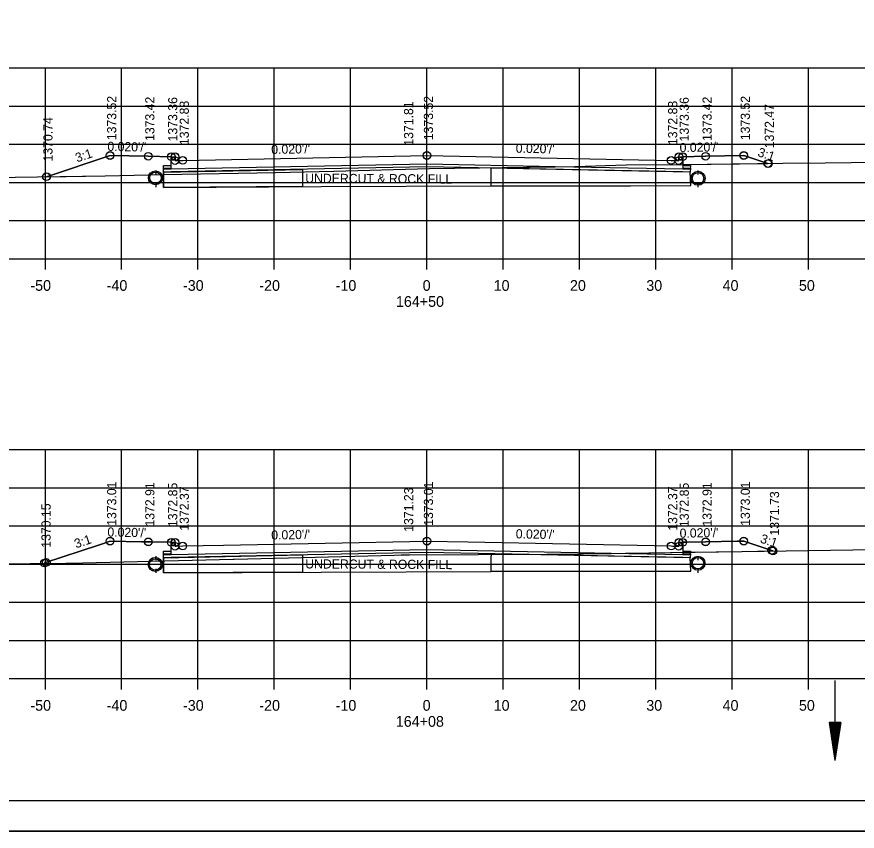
# Model space of a CAD drawing. Extents: x 1374311 to 1383814, y 384102 to 406278.
# Drawn here: x 1381574.9 to 1381685, y 394778.2 to 394884.8 of the extents above; entities that cross this region are included whole.
import ezdxf

# ---------------------------------------------------------------- set-up
doc = ezdxf.new("R2010")
doc.units = 0
for name, color, linetype in [('R_Axis', 7, 'Continuous'), ('R_Axis Annot', 7, 'Continuous'), ('R_Border', 7, 'Continuous'), ('R_Draft', 7, 'Continuous'), ('R_Exist Surface', 7, 'Continuous'), ('R_Fin Surface', 7, 'Continuous'), ('R_Grid', 7, 'Continuous'), ('R_No Plot', 7, 'Continuous'), ('R_Water', 7, 'Continuous'), ('R_Xsect Elev', 7, 'Continuous'), ('R_Xsect Slope', 7, 'Continuous')]:
    doc.layers.add(name, color=color, linetype=linetype)

msp = doc.modelspace()

# ---------------------------------------------------------------- linework, layer by layer
at = {"layer": 'R_Axis'}
for p, q in [((1381488.66, 394853.14), (1381768.66, 394853.14)), ((1381578.66, 394851.74), (1381578.66, 394853.14)), ((1381588.66, 394851.74), (1381588.66, 394853.14)), ((1381598.66, 394851.74), (1381598.66, 394853.14)), ((1381608.66, 394851.74), (1381608.66, 394853.14)), ((1381618.66, 394851.74), (1381618.66, 394853.14)), ((1381628.66, 394851.74), (1381628.66, 394853.14)), ((1381638.66, 394851.74), (1381638.66, 394853.14)), ((1381648.66, 394851.74), (1381648.66, 394853.14)), ((1381658.66, 394851.74), (1381658.66, 394853.14)), ((1381668.66, 394851.74), (1381668.66, 394853.14)), ((1381678.66, 394851.74), (1381678.66, 394853.14)), ((1381488.66, 394798.14), (1381768.66, 394798.14)), ((1381578.66, 394796.74), (1381578.66, 394798.14)), ((1381588.66, 394796.74), (1381588.66, 394798.14)), ((1381598.66, 394796.74), (1381598.66, 394798.14)), ((1381608.66, 394796.74), (1381608.66, 394798.14)), ((1381618.66, 394796.74), (1381618.66, 394798.14)), ((1381628.66, 394796.74), (1381628.66, 394798.14)), ((1381638.66, 394796.74), (1381638.66, 394798.14)), ((1381648.66, 394796.74), (1381648.66, 394798.14)), ((1381658.66, 394796.74), (1381658.66, 394798.14)), ((1381668.66, 394796.74), (1381668.66, 394798.14)), ((1381678.66, 394796.74), (1381678.66, 394798.14))]:
    msp.add_line(p, q, dxfattribs=at)
at = {"layer": 'R_Border'}
msp.add_line((1381786.84, 394782.14), (1381470.66, 394782.14), dxfattribs=at)
at = {"layer": 'R_Draft'}
for p, q in [((1381681.37, 394792.41), (1381682.12, 394787.41)), ((1381682.87, 394792.41), (1381681.37, 394792.41)), ((1381681.49, 394792.41), (1381682.12, 394788.25)), ((1381681.62, 394792.41), (1381682.12, 394789.11)), ((1381681.75, 394792.41), (1381682.12, 394789.94)), ((1381681.87, 394792.41), (1381682.12, 394790.79)), ((1381682, 394792.41), (1381682.12, 394791.62)), ((1381682.87, 394792.41), (1381682.12, 394787.41)), ((1381682.36, 394792.41), (1381682.12, 394790.79)), ((1381682.62, 394792.41), (1381682.12, 394789.11)), ((1381682.74, 394792.41), (1381682.12, 394788.25)), ((1381682.49, 394792.41), (1381682.12, 394789.94)), ((1381682.24, 394792.41), (1381682.12, 394791.62))]:
    msp.add_line(p, q, dxfattribs=at)
at = {"layer": 'R_Exist Surface'}
for p, q in [((1381593.15, 394864.71), (1381593.15, 394864.33)), ((1381664.15, 394864.7), (1381664.15, 394864.33)), ((1381593.15, 394862.87), (1381593.15, 394862.5)), ((1381664.15, 394862.87), (1381664.15, 394862.5)), ((1381593.15, 394814.18), (1381593.15, 394813.81)), ((1381664.15, 394814.18), (1381664.15, 394813.81)), ((1381593.15, 394812.35), (1381593.15, 394811.98)), ((1381664.15, 394812.35), (1381664.15, 394811.98))]:
    msp.add_line(p, q, dxfattribs=at)
for points in [[(1381571.7, 394863.77), (1381586.5, 394864.01), (1381594.08, 394864.19), (1381608.8, 394864.42), (1381616.46, 394864.61), (1381629, 394864.96), (1381648.04, 394865.24), (1381654.75, 394865.43), (1381662.04, 394865.49), (1381675.31, 394865.64), (1381680.86, 394865.71), (1381694.51, 394865.86)], [(1381562.61, 394813.11), (1381581.35, 394813.27), (1381581.8, 394813.27), (1381603.25, 394813.8), (1381603.4, 394813.81), (1381614.06, 394814.07), (1381624.38, 394814.33), (1381625.28, 394814.35), (1381626.39, 394814.37), (1381644.39, 394814.44), (1381644.74, 394814.43), (1381645.53, 394814.43), (1381669.9, 394814.81), (1381684.46, 394815), (1381698.82, 394815.18)]]:
    msp.add_lwpolyline(points, dxfattribs=at)
for centre in [(1381593.08, 394863.74), (1381664.18, 394863.68), (1381593.06, 394813.1), (1381664.17, 394813.26)]:
    msp.add_circle(centre, 0.917, dxfattribs=at)
at = {"layer": 'R_Fin Surface'}
for points in [[(1381578.8, 394863.88), (1381587.15, 394866.67), (1381592.15, 394866.57), (1381595.15, 394866.51), (1381595.65, 394866.51), (1381595.66, 394866.01), (1381596.66, 394866.03), (1381628.66, 394866.67), (1381660.66, 394866.03), (1381661.66, 394866.01), (1381661.67, 394866.51), (1381662.17, 394866.51), (1381665.17, 394866.57), (1381670.17, 394866.67), (1381673.32, 394865.61)], [(1381662.17, 394866.15), (1381662.18, 394865), (1381663.18, 394864.99), (1381663.17, 394864.49), (1381662.17, 394864.51), (1381628.66, 394865.18), (1381595.15, 394864.51), (1381594.15, 394864.49), (1381594.16, 394864.99), (1381595.16, 394865), (1381595.15, 394866.15)], [(1381594.15, 394864.49), (1381594.14, 394862.49), (1381614.79, 394862.6), (1381637.04, 394862.69)], [(1381578.55, 394813.29), (1381585.75, 394815.69), (1381587.15, 394816.16), (1381591.31, 394816.07), (1381592.15, 394816.06), (1381592.65, 394816.05), (1381595.15, 394816), (1381595.23, 394816), (1381595.65, 394816), (1381595.66, 394815.58), (1381595.66, 394815.5), (1381595.82, 394815.5), (1381596.66, 394815.52), (1381602, 394815.62), (1381628.66, 394816.16), (1381634, 394816.05), (1381660.66, 394815.52), (1381660.82, 394815.51), (1381661.66, 394815.5), (1381661.67, 394815.91), (1381661.67, 394816), (1381661.75, 394816), (1381662.17, 394816), (1381662.67, 394816.01), (1381665.17, 394816.06), (1381669.33, 394816.14), (1381670.17, 394816.16), (1381670.69, 394815.98), (1381674, 394814.88)], [(1381662.17, 394815.64), (1381662.18, 394814.49), (1381663.18, 394814.48), (1381663.17, 394813.98), (1381662.17, 394814), (1381628.66, 394814.67), (1381595.15, 394814), (1381594.15, 394813.98), (1381594.16, 394814.48), (1381595.16, 394814.49), (1381595.15, 394815.64)], [(1381594.15, 394813.98), (1381594.14, 394811.98), (1381614.79, 394812.09), (1381637.04, 394812.18)]]:
    msp.add_lwpolyline(points, dxfattribs=at)
for points in [[(1381594.15, 394864.49), (1381612.36, 394864.83), (1381612.35, 394862.59), (1381594.14, 394862.49)], [(1381637.05, 394864.66), (1381637.04, 394862.71), (1381655.35, 394862.71), (1381663.22, 394862.73), (1381663.17, 394864.49), (1381651.99, 394864.7), (1381637.02, 394865.02)], [(1381594.15, 394813.98), (1381612.36, 394814.34), (1381612.35, 394812.08), (1381594.14, 394811.98)], [(1381637.05, 394814.15), (1381637.04, 394812.2), (1381655.35, 394812.2), (1381663.22, 394812.22), (1381663.17, 394813.97), (1381652.36, 394814.19), (1381637.03, 394814.5), (1381637.06, 394814.22)]]:
    msp.add_lwpolyline(points, close=True, dxfattribs=at)
at = {"layer": 'R_Grid'}
for p, q in [((1381488.66, 394878.14), (1381768.66, 394878.14)), ((1381578.66, 394853.14), (1381578.66, 394878.14)), ((1381588.66, 394853.14), (1381588.66, 394878.14)), ((1381598.66, 394853.14), (1381598.66, 394878.14)), ((1381608.66, 394853.14), (1381608.66, 394878.14)), ((1381618.66, 394853.14), (1381618.66, 394878.14)), ((1381628.66, 394853.14), (1381628.66, 394878.14)), ((1381638.66, 394853.14), (1381638.66, 394878.14)), ((1381648.66, 394853.14), (1381648.66, 394878.14)), ((1381658.66, 394853.14), (1381658.66, 394878.14)), ((1381668.66, 394853.14), (1381668.66, 394878.14)), ((1381678.66, 394853.14), (1381678.66, 394878.14)), ((1381488.66, 394873.14), (1381768.66, 394873.14)), ((1381488.66, 394868.14), (1381768.66, 394868.14)), ((1381488.66, 394863.14), (1381768.66, 394863.14)), ((1381488.66, 394858.14), (1381768.66, 394858.14)), ((1381488.66, 394853.14), (1381768.66, 394853.14)), ((1381488.66, 394828.14), (1381768.66, 394828.14)), ((1381578.66, 394798.14), (1381578.66, 394828.14)), ((1381588.66, 394798.14), (1381588.66, 394828.14)), ((1381598.66, 394798.14), (1381598.66, 394828.14)), ((1381608.66, 394798.14), (1381608.66, 394828.14)), ((1381618.66, 394798.14), (1381618.66, 394828.14)), ((1381628.66, 394798.14), (1381628.66, 394828.14)), ((1381638.66, 394798.14), (1381638.66, 394828.14)), ((1381648.66, 394798.14), (1381648.66, 394828.14)), ((1381658.66, 394798.14), (1381658.66, 394828.14)), ((1381668.66, 394798.14), (1381668.66, 394828.14)), ((1381678.66, 394798.14), (1381678.66, 394828.14)), ((1381488.66, 394823.14), (1381768.66, 394823.14)), ((1381488.66, 394818.14), (1381768.66, 394818.14)), ((1381488.66, 394813.14), (1381768.66, 394813.14)), ((1381488.66, 394808.14), (1381768.66, 394808.14)), ((1381488.66, 394803.14), (1381768.66, 394803.14)), ((1381488.66, 394798.14), (1381768.66, 394798.14))]:
    msp.add_line(p, q, dxfattribs=at)
at = {"layer": 'R_No Plot'}
msp.add_line((1381458.26, 394778.17), (1381791.59, 394778.17), dxfattribs=at)
for points in [[(1381458.25, 394991.5), (1381791.59, 394991.5), (1381791.59, 394778.16), (1381458.25, 394778.16)], [(1381704.58, 394987.6), (1381704.58, 394977.72), (1381740.31, 394977.72), (1381740.31, 394974.8), (1381763.51, 394974.8), (1381763.51, 394951.59), (1381786.84, 394951.59), (1381786.84, 394782.14), (1381470.66, 394782.14), (1381470.66, 394987.6)], [(1381578.8, 394863.88), (1381586.5, 394864.01), (1381594.08, 394864.19), (1381608.8, 394864.42), (1381616.46, 394864.61), (1381629, 394864.96), (1381645.46, 394865.2), (1381628.66, 394865.54), (1381595.15, 394864.87), (1381594.15, 394864.85), (1381594.16, 394865.35), (1381595.16, 394865.36), (1381595.15, 394866.51), (1381592.15, 394866.57), (1381587.15, 394866.67)], [(1381662.18, 394865.49), (1381673.32, 394865.61), (1381670.17, 394866.67), (1381665.17, 394866.57), (1381662.17, 394866.51)], [(1381645.46, 394865.2), (1381648.04, 394865.24), (1381654.75, 394865.43), (1381662.04, 394865.49), (1381662.18, 394865.49), (1381662.18, 394865.36), (1381663.18, 394865.35), (1381663.17, 394864.85), (1381662.17, 394864.87)], [(1381578.55, 394813.29), (1381578.55, 394813.24), (1381581.35, 394813.27), (1381581.8, 394813.27), (1381603.25, 394813.8), (1381603.4, 394813.81), (1381614.06, 394814.07), (1381624.38, 394814.33), (1381625.28, 394814.35), (1381626.39, 394814.37), (1381644.39, 394814.44), (1381644.74, 394814.43), (1381645.53, 394814.43), (1381652.82, 394814.55), (1381628.66, 394815.03), (1381595.15, 394814.36), (1381594.15, 394814.34), (1381594.16, 394814.84), (1381595.16, 394814.85), (1381595.15, 394816), (1381592.65, 394816.05), (1381592.15, 394816.06), (1381591.31, 394816.07), (1381587.15, 394816.16), (1381585.75, 394815.69)], [(1381663.17, 394814.71), (1381669.9, 394814.81), (1381674, 394814.87), (1381674, 394814.88), (1381670.69, 394815.98), (1381670.17, 394816.16), (1381669.33, 394816.14), (1381665.17, 394816.06), (1381662.67, 394816.01), (1381662.17, 394816), (1381662.18, 394814.85), (1381663.18, 394814.84)], [(1381652.82, 394814.55), (1381663.17, 394814.71), (1381663.17, 394814.34), (1381662.17, 394814.36)]]:
    msp.add_lwpolyline(points, close=True, dxfattribs=at)
for centre in [(1381587.15, 394866.67), (1381587.15, 394866.66), (1381587.15, 394866.66), (1381592.15, 394866.57), (1381592.15, 394866.56), (1381592.15, 394866.56), (1381595.15, 394866.51), (1381595.15, 394866.5), (1381595.15, 394866.5), (1381595.65, 394866.51), (1381595.65, 394866.5), (1381595.65, 394866.5), (1381595.66, 394866), (1381596.66, 394866.03), (1381596.66, 394866.02), (1381596.66, 394866.02), (1381628.66, 394866.67), (1381628.66, 394866.66), (1381628.66, 394866.66), (1381660.66, 394866.03), (1381660.66, 394866.02), (1381660.66, 394866.02), (1381661.66, 394866), (1381661.67, 394866.51), (1381661.67, 394866.5), (1381661.67, 394866.5), (1381662.17, 394866.51), (1381662.17, 394866.5), (1381662.17, 394866.5), (1381665.17, 394866.57), (1381665.17, 394866.56), (1381665.17, 394866.56), (1381670.17, 394866.67), (1381670.17, 394866.66), (1381670.17, 394866.66), (1381673.32, 394865.61), (1381673.32, 394865.61), (1381673.41, 394865.58), (1381578.8, 394863.88), (1381578.8, 394863.88), (1381578.81, 394863.88), (1381578.81, 394863.88), (1381578.82, 394863.89), (1381578.82, 394863.89), (1381587.15, 394816.16), (1381587.15, 394816.15), (1381587.15, 394816.15), (1381592.15, 394816.06), (1381592.15, 394816.05), (1381592.15, 394816.05), (1381595.15, 394816), (1381595.15, 394815.99), (1381595.15, 394815.99), (1381595.65, 394816), (1381595.65, 394815.99), (1381595.65, 394815.99), (1381595.66, 394815.49), (1381596.66, 394815.52), (1381596.66, 394815.51), (1381596.66, 394815.51), (1381628.66, 394816.16), (1381628.66, 394816.15), (1381628.66, 394816.15), (1381660.66, 394815.52), (1381660.66, 394815.51), (1381660.66, 394815.51), (1381661.66, 394815.49), (1381661.67, 394816), (1381661.67, 394815.99), (1381661.67, 394815.99), (1381662.17, 394816), (1381662.17, 394815.99), (1381662.17, 394815.99), (1381665.17, 394816.06), (1381665.17, 394816.05), (1381665.17, 394816.05), (1381670.17, 394816.16), (1381670.17, 394816.15), (1381670.17, 394816.15), (1381673.83, 394814.93), (1381673.99, 394814.88), (1381674, 394814.88), (1381578.55, 394813.29), (1381578.55, 394813.29), (1381578.56, 394813.29), (1381578.56, 394813.29), (1381578.78, 394813.36), (1381578.78, 394813.36)]:
    msp.add_circle(centre, 0.5, dxfattribs=at)
at = {"layer": 'R_Water'}
for p, q in [((1381593.15, 394864.54), (1381593.15, 394864.16)), ((1381664.15, 394864.54), (1381664.15, 394864.16)), ((1381593.15, 394863.04), (1381593.15, 394862.66)), ((1381664.15, 394863.04), (1381664.15, 394862.66)), ((1381593.15, 394814.02), (1381593.15, 394813.64)), ((1381664.15, 394814.02), (1381664.15, 394813.64)), ((1381593.15, 394812.52), (1381593.15, 394812.14)), ((1381664.15, 394812.52), (1381664.15, 394812.14)), ((1381682.12, 394797.92), (1381682.12, 394787.41))]:
    msp.add_line(p, q, dxfattribs=at)
for centre in [(1381593.08, 394863.74), (1381664.18, 394863.68), (1381593.06, 394813.1), (1381664.17, 394813.26)]:
    msp.add_circle(centre, 0.75, dxfattribs=at)

# ---------------------------------------------------------------- texts
at = {"layer": 'R_Axis Annot'}
for s, p in [('-50', (1381576.7, 394848.94)), ('-40', (1381586.7, 394848.94)), ('-30', (1381596.7, 394848.94)), ('-20', (1381606.7, 394848.94)), ('-10', (1381616.7, 394848.94)), ('0', (1381628.1, 394848.94)), ('10', (1381637.4, 394848.94)), ('20', (1381647.4, 394848.94)), ('30', (1381657.4, 394848.94)), ('40', (1381667.4, 394848.94)), ('50', (1381677.4, 394848.94)), ('164+50', (1381624.6, 394846.84)), ('-50', (1381576.7, 394793.94)), ('-40', (1381586.7, 394793.94)), ('-30', (1381596.7, 394793.94)), ('-20', (1381606.7, 394793.94)), ('-10', (1381616.7, 394793.94)), ('0', (1381628.1, 394793.94)), ('10', (1381637.4, 394793.94)), ('20', (1381647.4, 394793.94)), ('30', (1381657.4, 394793.94)), ('40', (1381667.4, 394793.94)), ('50', (1381677.4, 394793.94)), ('164+08', (1381624.58, 394791.84))]:
    msp.add_text(s, height=1.4, dxfattribs=at).set_placement(p)
at = {"layer": 'R_Fin Surface'}
for p in [(1381612.71, 394863.09), (1381612.71, 394812.58)]:
    msp.add_text('UNDERCUT & ROCK FILL', height=1.2, rotation=359.7004, dxfattribs=at).set_placement(p)
at = {"layer": 'R_Xsect Elev'}
for s, p in [('1373.52', (1381587.95, 394868.67)), ('1373.42', (1381592.95, 394868.57)), ('1373.36', (1381595.95, 394868.51)), ('1373.52', (1381629.46, 394868.67)), ('1373.36', (1381662.97, 394868.51)), ('1373.42', (1381665.97, 394868.57)), ('1373.52', (1381670.97, 394868.67)), ('1372.88', (1381597.46, 394868.03)), ('1371.81', (1381626.86, 394867.95)), ('1372.88', (1381661.46, 394868.03)), ('1372.47', (1381674.12, 394867.61)), ('1370.74', (1381579.6, 394865.88)), ('1373.01', (1381587.95, 394818.16)), ('1372.91', (1381592.95, 394818.06)), ('1372.85', (1381595.95, 394818)), ('1373.01', (1381629.46, 394818.16)), ('1372.85', (1381662.97, 394818)), ('1372.91', (1381665.97, 394818.06)), ('1373.01', (1381670.97, 394818.16)), ('1372.37', (1381597.46, 394817.52)), ('1371.23', (1381626.86, 394817.38)), ('1372.37', (1381661.46, 394817.52)), ('1371.73', (1381674.8, 394816.88)), ('1370.15', (1381579.35, 394815.29))]:
    msp.add_text(s, height=1.2, rotation=90, dxfattribs=at).set_placement(p)
at = {"layer": 'R_Xsect Slope'}
for s, rotation, p in [('3:1', 18.4349, (1381582.82, 394865.75)), ("0.020'/'", 358.8542, (1381586.78, 394867.27)), ("0.020'/'", 1.1458, (1381608.27, 394866.86)), ("0.020'/'", 358.8542, (1381640.29, 394867.03)), ("0.020'/'", 1.1458, (1381661.78, 394867.1)), ('3:1', 341.5651, (1381671.9, 394866.61)), ("0.020'/'", 358.8542, (1381586.78, 394816.76)), ("0.020'/'", 1.1458, (1381661.78, 394816.59)), ('3:1', 18.4349, (1381582.69, 394815.2)), ("0.020'/'", 1.1458, (1381608.27, 394816.35)), ("0.020'/'", 358.8542, (1381640.29, 394816.52)), ('3:1', 341.5651, (1381672.24, 394815.99))]:
    msp.add_text(s, height=1.2, rotation=rotation, dxfattribs=at).set_placement(p)

doc.saveas('drawing.dxf')
